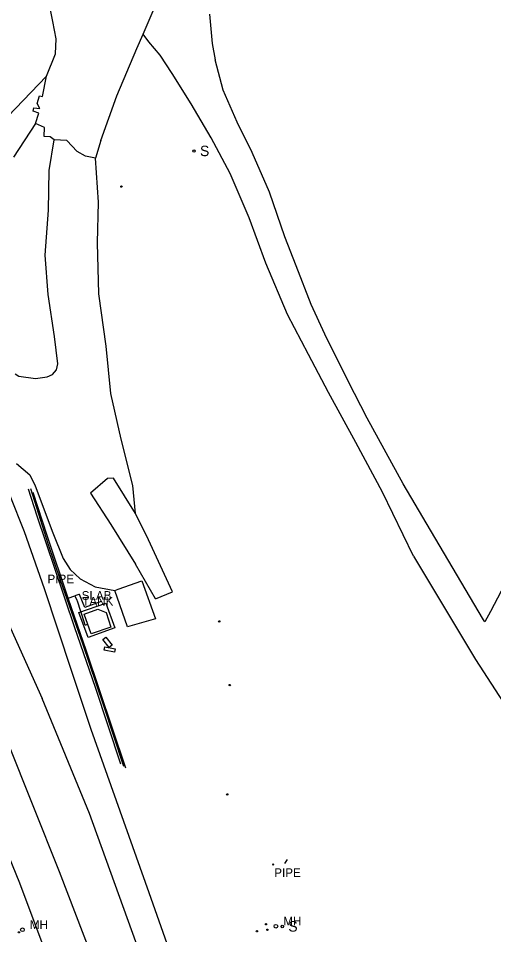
# Model space of a CAD drawing. Extents: x 368532 to 392481, y 10654822 to 10676899.
# Drawn here: x 371216 to 371489, y 10673595 to 10674121 of the extents above; entities that cross this region are included whole.
import ezdxf

# ---------------------------------------------------------------- set-up
doc = ezdxf.new("R2010")
doc.units = 0
for name, color, linetype in [('p_dtm slab', 7, 'Continuous'), ('p_railroad rr control', 7, 'Continuous'), ('p_road - paved curb', 7, 'Continuous'), ('p_road conc barrier', 7, 'Continuous'), ('p_road dirt road', 7, 'Continuous'), ('p_structure pipe', 7, 'Continuous'), ('p_structure sign', 7, 'Continuous'), ('p_structure tank', 7, 'Continuous'), ('p_structure unidentified', 7, 'Continuous'), ('p_utility manhole', 7, 'Continuous')]:
    doc.layers.add(name, color=color, linetype=linetype)

msp = doc.modelspace()

# ---------------------------------------------------------------- linework, layer by layer
at = {"layer": 'p_dtm slab'}
for p, q in [((371250.2, 10673779.48), (371265.73, 10673784.92)), ((371265.73, 10673784.92), (371270.95, 10673770.73)), ((371255.56, 10673765.3), (371250.2, 10673779.48)), ((371270.95, 10673770.73), (371255.56, 10673765.3))]:
    msp.add_line(p, q, dxfattribs=at)
at = {"layer": 'p_railroad rr control'}
for points in [[(371246.16, 10673746.35), (371230.61, 10673793.15), (371219.17, 10673825.83), (371210.77, 10673846.5), (371202.64, 10673863.48), (371194.91, 10673877.5), (371181.49, 10673900.43), (371168.92, 10673920.49), (371158.22, 10673936.88), (371147.97, 10673951.26), (371140.55, 10673960.54)], [(371121.64, 10673939.77), (371155.42, 10673881.24), (371186.36, 10673821.96), (371211.08, 10673770.49), (371229.15, 10673730.13)], [(371409, 10673270.89), (371386.45, 10673338.08), (371351.47, 10673442.85), (371317.3, 10673543.37), (371290.71, 10673618.63), (371257.35, 10673712.35), (371246.16, 10673746.35)], [(371395.48, 10673254.38), (371374.1, 10673318.67), (371346.3, 10673402.75), (371323.51, 10673471.85), (371287.96, 10673576.84), (371256.42, 10673664.22), (371229.15, 10673730.13)]]:
    msp.add_lwpolyline(points, dxfattribs=at)
at = {"layer": 'p_road - paved curb'}
for p, q in [((371287.15, 10674111.5), (371295.27, 10674130.23)), ((371235.43, 10674118.7), (371233.36, 10674128.3)), ((371237.28, 10674108.84), (371235.43, 10674118.7)), ((371236.96, 10674100.2), (371237.28, 10674108.84)), ((371283.53, 10674103.29), (371287.15, 10674111.5)), ((371272.08, 10674076.17), (371283.53, 10674103.29)), ((371231.81, 10674087.33), (371236.96, 10674100.2)), ((371229.43, 10674075.73), (371231.81, 10674087.33)), ((371226.41, 10674071.71), (371227.69, 10674076.19)), ((371227.69, 10674076.19), (371229.43, 10674075.73)), ((371262.87, 10674050.55), (371272.08, 10674076.17)), ((371227.91, 10674068.76), (371226.41, 10674071.71)), ((371224.1, 10674067.22), (371224.47, 10674069.2)), ((371227.28, 10674066.2), (371224.1, 10674067.22)), ((371224.47, 10674069.2), (371227.91, 10674068.76)), ((371225.41, 10674060.22), (371227.28, 10674066.2)), ((371230.53, 10674057.87), (371225.41, 10674060.22)), ((371230.46, 10674052.78), (371230.53, 10674057.87)), ((371233.9, 10674052.64), (371230.46, 10674052.78)), ((371236.09, 10674050.95), (371233.9, 10674052.64)), ((371243.4, 10674050.45), (371236.09, 10674050.95)), ((371249.41, 10674044.16), (371243.4, 10674050.45)), ((371262.87, 10674050.55), (371259.8, 10674040.38)), ((371254.18, 10674041.47), (371249.41, 10674044.16)), ((371259.8, 10674040.38), (371254.18, 10674041.47)), ((371266.79, 10673856.47), (371257, 10673848.1)), ((371270.13, 10673856.6), (371266.79, 10673856.47)), ((371282.85, 10673836.34), (371270.13, 10673856.6)), ((371257, 10673848.1), (371268.72, 10673830.03)), ((371290.36, 10673821.37), (371282.85, 10673836.34)), ((371268.72, 10673830.03), (371282.81, 10673807.25)), ((371304.04, 10673791.42), (371290.36, 10673821.37)), ((371294.32, 10673787.46), (371282.81, 10673807.25)), ((371272.92, 10673792.91), (371286.5, 10673797.82)), ((371286.5, 10673797.82), (371294.36, 10673775.91)), ((371270.94, 10673792.21), (371272.92, 10673792.91)), ((371278.17, 10673771.33), (371270.94, 10673792.21)), ((371294.32, 10673787.46), (371304.04, 10673791.42)), ((371294.36, 10673775.91), (371278.17, 10673771.33))]:
    msp.add_line(p, q, dxfattribs=at)
at = {"layer": 'p_road conc barrier'}
for p, q in [((371264.07, 10673763.99), (371265.89, 10673765.41)), ((371267.63, 10673759.46), (371264.07, 10673763.99)), ((371265.89, 10673765.41), (371269.45, 10673760.88)), ((371269.45, 10673760.88), (371267.63, 10673759.46)), ((371264.86, 10673757.92), (371265.19, 10673759.79)), ((371270.78, 10673756.88), (371264.86, 10673757.92)), ((371265.19, 10673759.79), (371271.11, 10673758.74)), ((371271.11, 10673758.74), (371270.78, 10673756.88))]:
    msp.add_line(p, q, dxfattribs=at)
at = {"layer": 'p_road dirt road'}
for p, q in [((371325.26, 10674122.92), (371326.82, 10674106.13)), ((371290.4, 10674107.13), (371287.15, 10674111.5)), ((371296.95, 10674099.45), (371290.4, 10674107.13)), ((371326.82, 10674106.13), (371328.51, 10674096.74)), ((371303.83, 10674088.87), (371296.95, 10674099.45)), ((371333.27, 10674079.27), (371328.51, 10674096.74)), ((371209.58, 10674064.31), (371231.81, 10674087.33)), ((371314.89, 10674071.6), (371303.83, 10674088.87)), ((371341.28, 10674060.93), (371333.27, 10674079.27)), ((371326.38, 10674052.06), (371314.89, 10674071.6)), ((371225.41, 10674060.22), (371212.82, 10674040.94)), ((371349.85, 10674043.53), (371341.28, 10674060.93)), ((371233.17, 10674033.16), (371236.09, 10674050.95)), ((371337.18, 10674031.5), (371326.38, 10674052.06)), ((371261.68, 10674015.06), (371259.8, 10674040.38)), ((371359.74, 10674020.79), (371349.85, 10674043.53)), ((371232.85, 10674010.55), (371233.17, 10674033.16)), ((371348.21, 10674006.16), (371337.18, 10674031.5)), ((371368.68, 10673995.27), (371359.74, 10674020.79)), ((371260.93, 10673991.83), (371261.68, 10674015.06)), ((371231.03, 10673984.74), (371232.85, 10674010.55)), ((371357.63, 10673980.15), (371348.21, 10674006.16)), ((371261.76, 10673962.38), (371260.93, 10673991.83)), ((371375.2, 10673978.55), (371368.68, 10673995.27)), ((371232.77, 10673961.99), (371231.03, 10673984.74)), ((371370.15, 10673950.64), (371357.63, 10673980.15)), ((371383.79, 10673956.44), (371375.2, 10673978.55)), ((371236.25, 10673937.96), (371232.77, 10673961.99)), ((371265.99, 10673932.38), (371261.76, 10673962.38)), ((371391.55, 10673939.37), (371383.79, 10673956.44)), ((371382.12, 10673927.64), (371370.15, 10673950.64)), ((371405.01, 10673912.43), (371391.55, 10673939.37)), ((371238.3, 10673922.38), (371236.25, 10673937.96)), ((371268.7, 10673905.26), (371265.99, 10673932.38)), ((371393.64, 10673905.79), (371382.12, 10673927.64)), ((371235.15, 10673916.16), (371237.4, 10673918.9)), ((371237.4, 10673918.9), (371238.3, 10673922.38)), ((371213.72, 10673916.56), (371215.85, 10673915.3)), ((371215.85, 10673915.3), (371225.37, 10673913.92)), ((371225.37, 10673913.92), (371232.14, 10673914.82)), ((371232.14, 10673914.82), (371235.15, 10673916.16)), ((371415.79, 10673891.18), (371405.01, 10673912.43)), ((371274.55, 10673879.02), (371268.7, 10673905.26)), ((371409.46, 10673877.15), (371393.64, 10673905.79)), ((371436.61, 10673853.44), (371415.79, 10673891.18)), ((371281.29, 10673852.49), (371274.55, 10673879.02)), ((371424.67, 10673848.56), (371409.46, 10673877.15)), ((371214.45, 10673865.08), (371222.19, 10673858.66)), ((371222.19, 10673858.66), (371225.15, 10673852.29)), ((371225.15, 10673852.29), (371235.29, 10673825.38)), ((371282.85, 10673836.34), (371281.29, 10673852.49)), ((371454.67, 10673822.7), (371436.61, 10673853.44)), ((371442.58, 10673811.91), (371424.67, 10673848.56)), ((371235.29, 10673825.38), (371241.38, 10673810.62)), ((371482.67, 10673775.39), (371454.67, 10673822.7)), ((371241.38, 10673810.62), (371245.34, 10673804.23)), ((371442.58, 10673811.91), (371478.01, 10673752.61)), ((371245.34, 10673804.23), (371250.98, 10673798.81)), ((371250.98, 10673798.81), (371259.66, 10673794.28)), ((371259.66, 10673794.28), (371270.94, 10673792.21)), ((371492.83, 10673791.8), (371486.71, 10673780.24)), ((371486.71, 10673780.24), (371483.38, 10673774.19)), ((371483.38, 10673774.19), (371482.67, 10673775.39)), ((371478.01, 10673752.61), (371501.53, 10673716.41)), ((371208.79, 10673706.6), (371238.92, 10673630.97)), ((371188.9, 10673690.51), (371216.28, 10673624.47)), ((371238.92, 10673630.97), (371270.77, 10673548.42)), ((371216.28, 10673624.47), (371255.11, 10673520.45))]:
    msp.add_line(p, q, dxfattribs=at)
at = {"layer": 'p_structure pipe'}
for p, q in [((371226.38, 10673834.89), (371221.4, 10673850.41)), ((371222.46, 10673850.73), (371232.63, 10673818.62)), ((371232.17, 10673823.67), (371224.16, 10673848.51)), ((371236.49, 10673804.87), (371226.38, 10673834.89)), ((371244.2, 10673787.86), (371232.17, 10673823.67)), ((371232.63, 10673818.62), (371239.59, 10673798.33)), ((371248.07, 10673770.84), (371236.49, 10673804.87)), ((371239.59, 10673798.33), (371252.34, 10673761.7)), ((371244.2, 10673787.86), (371247.95, 10673789.13)), ((371254.66, 10673757.32), (371244.2, 10673787.86)), ((371250.28, 10673789.86), (371247.95, 10673789.13)), ((371247.95, 10673789.13), (371249.21, 10673786.67)), ((371249.21, 10673786.67), (371249.41, 10673786.32)), ((371250.76, 10673789.81), (371250.28, 10673789.86)), ((371253.79, 10673782.53), (371250.76, 10673789.81)), ((371249.41, 10673786.32), (371253.36, 10673773.74)), ((371263.14, 10673785.8), (371253.79, 10673782.53)), ((371259.82, 10673736.47), (371248.07, 10673770.84)), ((371253.36, 10673773.74), (371253.53, 10673772.89)), ((371253.53, 10673772.89), (371253.87, 10673772.5)), ((371253.87, 10673772.5), (371254.29, 10673772.49)), ((371254.29, 10673772.49), (371254.94, 10673772.66)), ((371254.94, 10673772.66), (371255.32, 10673772.83)), ((371252.34, 10673761.7), (371264.41, 10673726.12)), ((371277.23, 10673690.29), (371254.66, 10673757.32)), ((371274.35, 10673692.51), (371259.82, 10673736.47)), ((371264.41, 10673726.12), (371275.95, 10673691.45)), ((371368.58, 10673635.58), (371370.04, 10673637.9))]:
    msp.add_line(p, q, dxfattribs=at)
at = {"layer": 'p_structure sign'}
for centre in [(371316.42, 10674044.4), (371367.13, 10673599.33)]:
    msp.add_circle(centre, 0.713, dxfattribs=at)
at = {"layer": 'p_structure tank'}
for p, q in [((371253.38, 10673778.59), (371261.21, 10673781.5)), ((371261.21, 10673781.5), (371266.04, 10673779.57)), ((371257.36, 10673767.28), (371253.38, 10673778.59)), ((371266.04, 10673779.57), (371268.76, 10673771.22)), ((371268.76, 10673771.22), (371257.36, 10673767.28))]:
    msp.add_line(p, q, dxfattribs=at)
at = {"layer": 'p_structure unidentified'}
for centre in [(371274.71, 10674024.04), (371330.95, 10673774.43), (371336.97, 10673737.9), (371335.51, 10673675.18), (371361.91, 10673634.93), (371357.79, 10673600.66), (371358.56, 10673597.5), (371215.92, 10673596.01), (371352.55, 10673596.61)]:
    msp.add_circle(centre, 0.375, dxfattribs=at)
at = {"layer": 'p_utility manhole'}
for centre in [(371217.87, 10673597.49), (371363.46, 10673599.5)]:
    msp.add_circle(centre, 1.05, dxfattribs=at)

# ---------------------------------------------------------------- texts
at = {"layer": 'p_dtm slab'}
msp.add_text(' SLAB', height=5, dxfattribs=at).set_placement((371250.09, 10673786.85))
at = {"layer": 'p_structure pipe'}
for p in [(371230.44, 10673796.32), (371360.66, 10673627.74)]:
    msp.add_text(' PIPE', height=5, dxfattribs=at).set_placement(p)
at = {"layer": 'p_structure sign'}
for p in [(371319.88, 10674041.51), (371370.59, 10673596.43)]:
    msp.add_text('S', height=6, dxfattribs=at).set_placement(p)
at = {"layer": 'p_structure tank'}
msp.add_text(' TANK', height=5, dxfattribs=at).set_placement((371250.41, 10673783.54))
at = {"layer": 'p_utility manhole'}
for p in [(371222.14, 10673597.95), (371367.73, 10673599.96)]:
    msp.add_text('MH', height=5, dxfattribs=at).set_placement(p)

doc.saveas('drawing.dxf')
